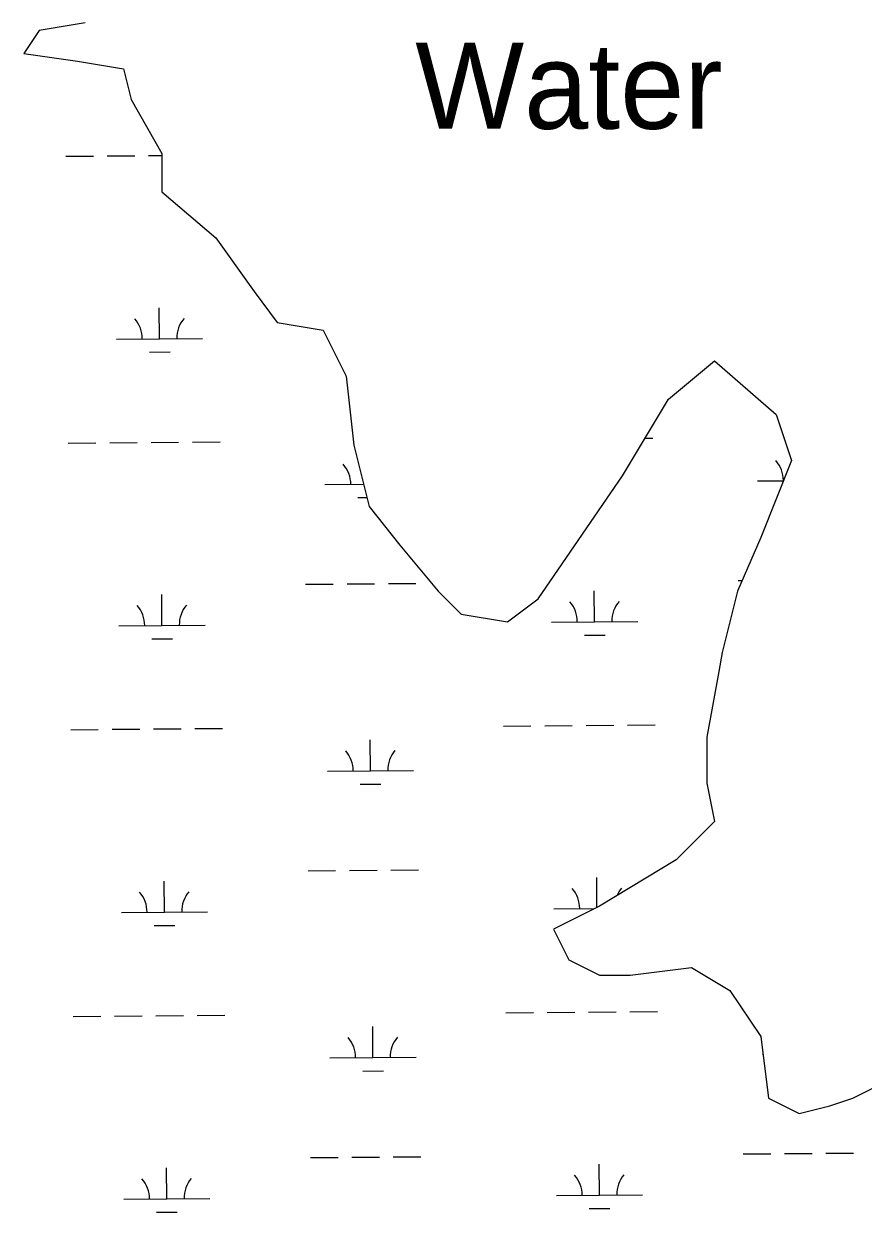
# Model space of a CAD drawing. Extents: x 3568792 to 3606828, y 529143 to 554785.
# Drawn here: x 3589596 to 3590570, y 550767 to 552146 of the extents above; entities that cross this region are included whole.
import ezdxf

# ---------------------------------------------------------------- set-up
doc = ezdxf.new("R2010")
doc.units = 0
for name, color, linetype in [('V-RIVR-IDEN', 7, 'Continuous'), ('V-TOPO-SHOR', 7, 'Continuous'), ('V-WETL-SWMP', 7, 'Continuous')]:
    doc.layers.add(name, color=color, linetype=linetype)

msp = doc.modelspace()

# ---------------------------------------------------------------- linework, layer by layer
at = {"layer": 'V-TOPO-SHOR'}
for p, q in [((3589667, 552147.4), (3589613.5, 552138.5)), ((3589613.5, 552138.5), (3589595.7, 552111.7)), ((3589595.7, 552111.7), (3589658.1, 552102.8)), ((3589658.1, 552102.8), (3589711.5, 552093.9)), ((3589711.5, 552093.9), (3589720.4, 552058.3)), ((3589720.4, 552058.3), (3589756, 551995.9)), ((3589756, 551995.9), (3589756, 551951.3)), ((3589756, 551951.3), (3589818.4, 551897.9)), ((3589818.4, 551897.9), (3589862.9, 551835.5)), ((3589862.9, 551835.5), (3589889.6, 551799.8)), ((3589889.6, 551799.8), (3589943, 551790.9)), ((3589943, 551790.9), (3589969.7, 551737.5)), ((3590343.8, 551710.7), (3590397.2, 551755.3)), ((3590397.2, 551755.3), (3590468.5, 551692.9)), ((3589969.7, 551737.5), (3589978.7, 551657.3)), ((3590290.3, 551621.6), (3590343.8, 551710.7)), ((3590468.5, 551692.9), (3590486.3, 551639.4)), ((3589978.7, 551657.3), (3589996.5, 551586)), ((3590486.3, 551639.4), (3590450.6, 551550.3)), ((3590192.4, 551479), (3590290.3, 551621.6)), ((3589996.5, 551586), (3590032.1, 551541.4)), ((3590450.6, 551550.3), (3590423.9, 551487.9)), ((3590032.1, 551541.4), (3590076.6, 551487.9)), ((3590076.6, 551487.9), (3590103.3, 551461.2)), ((3590156.8, 551452.3), (3590192.4, 551479)), ((3590423.9, 551487.9), (3590406.1, 551416.6)), ((3590103.3, 551461.2), (3590156.8, 551452.3)), ((3590406.1, 551416.6), (3590402.1, 551394.8)), ((3590402.1, 551394.8), (3590388.3, 551318.6)), ((3590388.3, 551318.6), (3590388.3, 551265.1)), ((3590388.3, 551265.1), (3590397.2, 551220.6)), ((3590397.2, 551220.6), (3590352.7, 551176)), ((3590352.7, 551176), (3590263.6, 551122.6)), ((3590263.6, 551122.6), (3590210.2, 551095.8)), ((3590210.2, 551095.8), (3590228, 551060.2)), ((3590228, 551060.2), (3590263.6, 551042.4)), ((3590299.2, 551042.4), (3590370.5, 551051.3)), ((3590370.5, 551051.3), (3590415, 551024.5)), ((3590263.6, 551042.4), (3590299.2, 551042.4)), ((3590415, 551024.5), (3590450.6, 550971.1)), ((3590450.6, 550971.1), (3590459.5, 550899.8)), ((3590557.5, 550899.8), (3590593.1, 550917.6)), ((3590459.5, 550899.8), (3590495.2, 550881.9)), ((3590530.8, 550890.9), (3590557.5, 550899.8)), ((3590495.2, 550881.9), (3590530.8, 550890.9))]:
    msp.add_line(p, q, dxfattribs=at)
at = {"layer": 'V-WETL-SWMP'}
for p, q in [((3589667, 552147.4), (3589613.5, 552138.5)), ((3589613.5, 552138.5), (3589595.7, 552111.7)), ((3589595.7, 552111.7), (3589658.1, 552102.8)), ((3589658.1, 552102.8), (3589711.5, 552093.9)), ((3589711.5, 552093.9), (3589720.4, 552058.3)), ((3589720.4, 552058.3), (3589756, 551995.9)), ((3589644.6, 551992.5), (3589676.6, 551992.7)), ((3589692.6, 551992.9), (3589724.6, 551993.2)), ((3589740.6, 551993.3), (3589756, 551993.4)), ((3589756, 551995.9), (3589756, 551951.3)), ((3589756, 551951.3), (3589818.4, 551897.9)), ((3589818.4, 551897.9), (3589862.9, 551835.5)), ((3589862.9, 551835.5), (3589889.6, 551799.8)), ((3589753.2, 551780.8), (3589752.9, 551816.8)), ((3589889.6, 551799.8), (3589943, 551790.9)), ((3589703.2, 551780.4), (3589803.2, 551781.2)), ((3589943, 551790.9), (3589969.7, 551737.5)), ((3589741.4, 551765.3), (3589765.4, 551765.5)), ((3590343.8, 551710.7), (3590397.2, 551755.3)), ((3590397.2, 551755.3), (3590468.5, 551692.9)), ((3589969.7, 551737.5), (3589978.7, 551657.3)), ((3590290.3, 551621.6), (3590343.8, 551710.7)), ((3590468.5, 551692.9), (3590486.3, 551639.4)), ((3589647.4, 551659.8), (3589679.4, 551660.1)), ((3589695.4, 551660.2), (3589727.4, 551660.5)), ((3589743.4, 551660.6), (3589775.4, 551660.9)), ((3589791.4, 551661), (3589823.4, 551661.3)), ((3589978.7, 551657.3), (3589996.5, 551586)), ((3590316.6, 551665.5), (3590325.3, 551665.5)), ((3590486.3, 551639.4), (3590450.6, 551550.3)), ((3590192.4, 551479), (3590290.3, 551621.6)), ((3590447, 551615.8), (3590476.9, 551616.1)), ((3589945.1, 551611.6), (3589990, 551612)), ((3589983.3, 551596.5), (3589993.8, 551596.6)), ((3589996.5, 551586), (3590032.1, 551541.4)), ((3590450.6, 551550.3), (3590423.9, 551487.9)), ((3590032.1, 551541.4), (3590076.6, 551487.9)), ((3589922.7, 551496), (3589954.7, 551496.2)), ((3589970.7, 551496.4), (3590002.7, 551496.6)), ((3590018.7, 551496.8), (3590050.7, 551497)), ((3590424.6, 551500.2), (3590429.2, 551500.2)), ((3589756, 551448.1), (3589755.7, 551484.1)), ((3590076.6, 551487.9), (3590103.3, 551461.2)), ((3590156.8, 551452.3), (3590192.4, 551479)), ((3590257.9, 551452.4), (3590257.6, 551488.4)), ((3590423.9, 551487.9), (3590406.1, 551416.6)), ((3590103.3, 551461.2), (3590156.8, 551452.3)), ((3590207.9, 551451.9), (3590307.9, 551452.8)), ((3589706, 551447.7), (3589806, 551448.5)), ((3590246.1, 551436.8), (3590270.1, 551437)), ((3589744.2, 551432.6), (3589768.2, 551432.8)), ((3590406.1, 551416.6), (3590402.1, 551394.8)), ((3590402.1, 551394.8), (3590388.3, 551318.6)), ((3589650.2, 551327.2), (3589682.2, 551327.4)), ((3589698.2, 551327.6), (3589730.2, 551327.8)), ((3589746.2, 551328), (3589778.2, 551328.2)), ((3589794.2, 551328.4), (3589826.2, 551328.6)), ((3590152.1, 551331.4), (3590184.1, 551331.7)), ((3590200.1, 551331.8), (3590232.1, 551332.1)), ((3590248.1, 551332.2), (3590280.1, 551332.5)), ((3590296.1, 551332.6), (3590328.1, 551332.9)), ((3589998, 551279.3), (3589997.6, 551315.3)), ((3590388.3, 551318.6), (3590388.3, 551265.1)), ((3589948, 551278.9), (3590047.9, 551279.8)), ((3589986.1, 551263.8), (3590010.1, 551264)), ((3590388.3, 551265.1), (3590397.2, 551220.6)), ((3590397.2, 551220.6), (3590352.7, 551176)), ((3590352.7, 551176), (3590263.6, 551122.6)), ((3589925.5, 551163.3), (3589957.5, 551163.6)), ((3589973.5, 551163.7), (3590005.5, 551164)), ((3590021.5, 551164.1), (3590053.5, 551164.4)), ((3589758.9, 551115.5), (3589758.5, 551151.5)), ((3590260.7, 551121.1), (3590260.4, 551155.7)), ((3590263.6, 551122.6), (3590210.2, 551095.8)), ((3590210.7, 551119.3), (3590257.8, 551119.7)), ((3589708.9, 551115), (3589808.9, 551115.9)), ((3589747, 551099.9), (3589771, 551100.1)), ((3590210.2, 551095.8), (3590228, 551060.2)), ((3590228, 551060.2), (3590263.6, 551042.4)), ((3590299.2, 551042.4), (3590370.5, 551051.3)), ((3590370.5, 551051.3), (3590415, 551024.5)), ((3590263.6, 551042.4), (3590299.2, 551042.4)), ((3590415, 551024.5), (3590450.6, 550971.1)), ((3589653, 550994.5), (3589685, 550994.8)), ((3589701, 550994.9), (3589733, 550995.2)), ((3589749, 550995.3), (3589781, 550995.6)), ((3589797, 550995.7), (3589829, 550996)), ((3590154.9, 550998.7), (3590186.9, 550999)), ((3590202.9, 550999.1), (3590234.9, 550999.4)), ((3590250.9, 550999.5), (3590282.9, 550999.8)), ((3590298.9, 550999.9), (3590330.9, 551000.2)), ((3590000.8, 550946.7), (3590000.5, 550982.7)), ((3590450.6, 550971.1), (3590459.5, 550899.8)), ((3589950.8, 550946.3), (3590050.8, 550947.1)), ((3590452.6, 550950.5), (3590453.2, 550950.5)), ((3589988.9, 550931.1), (3590012.9, 550931.4)), ((3590557.5, 550899.8), (3590593.1, 550917.6)), ((3590459.5, 550899.8), (3590495.2, 550881.9)), ((3590530.8, 550890.9), (3590557.5, 550899.8)), ((3590495.2, 550881.9), (3590530.8, 550890.9)), ((3589928.3, 550830.6), (3589960.3, 550830.9)), ((3589976.3, 550831), (3590008.3, 550831.3)), ((3590024.3, 550831.4), (3590056.3, 550831.7)), ((3590430.2, 550834.9), (3590462.2, 550835.1)), ((3590478.2, 550835.3), (3590510.2, 550835.5)), ((3590526.2, 550835.7), (3590558.2, 550835.9)), ((3589761.7, 550782.8), (3589761.4, 550818.8)), ((3590263.5, 550787), (3590263.2, 550823)), ((3590213.6, 550786.6), (3590313.5, 550787.5)), ((3589711.7, 550782.4), (3589811.7, 550783.2)), ((3589749.8, 550767.3), (3589773.8, 550767.5)), ((3590251.7, 550771.5), (3590275.7, 550771.7))]:
    msp.add_line(p, q, dxfattribs=at)
for centre, start, end in [((3589698, 551780.8), 359.7115, 41.2552), ((3589808.5, 551781.7), 139.7115, 181.2552), ((3589939.9, 551612), 359.7115, 41.2552), ((3590441.8, 551616.2), 0.1586, 41.2552), ((3589700.8, 551448.1), 359.7115, 41.2552), ((3589811.3, 551449.1), 139.7115, 181.2552), ((3590202.7, 551452.4), 359.7115, 41.2552), ((3590313.2, 551453.3), 139.7115, 181.2552), ((3589942.7, 551279.4), 359.7115, 41.2552), ((3590053.2, 551280.3), 139.7115, 181.2552), ((3589703.6, 551115.5), 359.7115, 41.2552), ((3589814.1, 551116.4), 139.7115, 181.2552), ((3590205.5, 551119.7), 359.7115, 41.2552), ((3590316, 551120.6), 139.7115, 156.7428), ((3589945.5, 550946.7), 359.7115, 41.2552), ((3590056, 550947.6), 139.7115, 181.2552), ((3589706.4, 550782.8), 359.7115, 41.2552), ((3589816.9, 550783.7), 139.7115, 181.2552), ((3590208.3, 550787), 359.7115, 41.2552), ((3590318.8, 550788), 139.7115, 181.2552)]:
    msp.add_arc(centre, 35.2, start, end, dxfattribs=at)

# ---------------------------------------------------------------- texts
at = {"layer": 'V-RIVR-IDEN'}
msp.add_text('Water', height=100, dxfattribs=at).set_placement((3590049.9, 552024.4))

doc.saveas('drawing.dxf')
